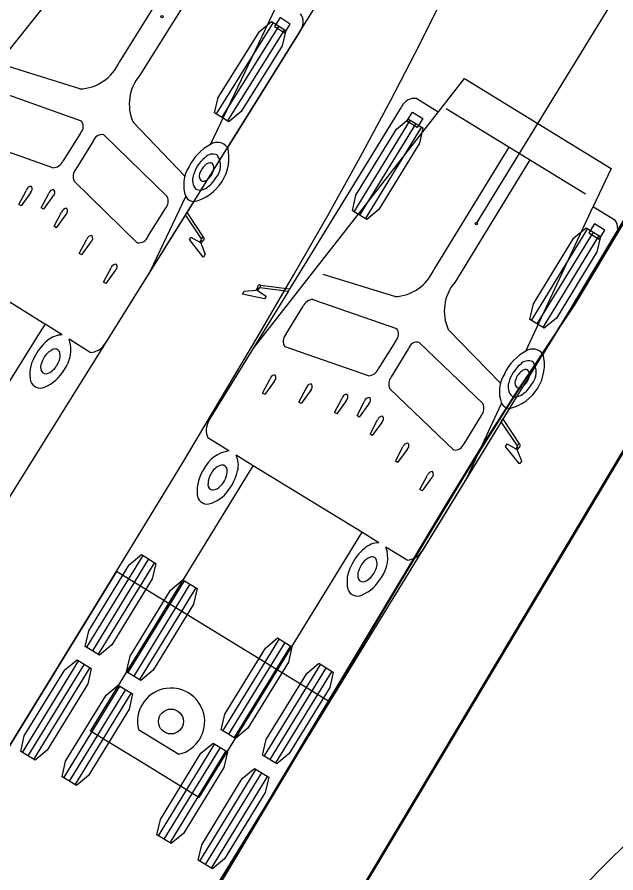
# Model space of a CAD drawing. Extents: x 973688 to 979179, y 703586 to 707602.
# Drawn here: x 978535.51 to 978555.89, y 703894.39 to 703923.54 of the extents above; entities that cross this region are included whole.
import ezdxf

# ---------------------------------------------------------------- set-up
doc = ezdxf.new("R2010")
doc.units = 0
doc.layers.add('Radius Check', color=7, linetype='Continuous')

msp = doc.modelspace()

# ---------------------------------------------------------------- linework, layer by layer
at = {"layer": 'Radius Check'}
for p, q in [((978551.143, 703916.504), (978572.404, 703951.189)), ((978532.836, 703919.388), (978539.182, 703927.374)), ((978541.569, 703926.152), (978538.981, 703922.001)), ((978542.277, 703925.71), (978539.689, 703921.559)), ((978542.097, 703919.203), (978544.426, 703924.105)), ((978544.459, 703923.519), (978544.271, 703923.217)), ((978544.809, 703923.301), (978544.459, 703923.519)), ((978544.223, 703923.36), (978542.283, 703920.248)), ((978544.418, 703923.238), (978542.478, 703920.127)), ((978544.612, 703923.117), (978542.672, 703920.005)), ((978544.271, 703923.217), (978544.621, 703922.999)), ((978544.621, 703922.999), (978544.809, 703923.301)), ((978537.645, 703921.09), (978535.216, 703921.859)), ((978534.86, 703921.016), (978537.693, 703920.009)), ((978543.568, 703912.278), (978549.854, 703920.312)), ((978548.777, 703919.992), (978548.963, 703920.296)), ((978548.963, 703920.296), (978549.315, 703920.08)), ((978554.854, 703917.512), (978550.111, 703920.419)), ((978539.46, 703919.959), (978541.228, 703918.107)), ((978548.886, 703920.037), (978546.97, 703916.911)), ((978549.082, 703919.918), (978547.165, 703916.791)), ((978549.128, 703919.777), (978548.777, 703919.992)), ((978549.315, 703920.08), (978549.128, 703919.777)), ((978549.277, 703919.798), (978547.361, 703916.672)), ((978536.73, 703918.404), (978533.898, 703919.41)), ((978537.665, 703919.59), (978537.067, 703918.631)), ((978538.104, 703919.316), (978537.506, 703918.357)), ((978540.619, 703917.426), (978538.468, 703919.526)), ((978552.25, 703919.108), (978549.694, 703914.937)), ((978552.961, 703918.672), (978550.405, 703914.501)), ((978537.451, 703917.955), (978539.601, 703915.855)), ((978535.569, 703917.159), (978535.826, 703917.646)), ((978535.969, 703917.557), (978535.645, 703917.111)), ((978536.332, 703917.047), (978536.589, 703917.534)), ((978536.732, 703917.445), (978536.408, 703917)), ((978540.049, 703914.891), (978541.253, 703917.427)), ((978535.645, 703917.111), (978535.569, 703917.159)), ((978536.408, 703917), (978536.332, 703917.047)), ((978539.965, 703916.064), (978540.563, 703917.024)), ((978552.831, 703912.163), (978555.122, 703917.083)), ((978536.768, 703916.412), (978537.025, 703916.899)), ((978537.168, 703916.81), (978536.844, 703916.364)), ((978541.239, 703916.8), (978541.292, 703916.886)), ((978536.844, 703916.364), (978536.768, 703916.412)), ((978555.16, 703916.497), (978554.974, 703916.194)), ((978555.512, 703916.282), (978555.16, 703916.497)), ((978536.798, 703876.302), (978560.578, 703916.133)), ((978554.925, 703916.336), (978553.009, 703913.209)), ((978555.121, 703916.216), (978553.204, 703913.09)), ((978555.316, 703916.096), (978553.4, 703912.97)), ((978554.974, 703916.194), (978555.326, 703915.978)), ((978555.326, 703915.978), (978555.512, 703916.282)), ((978537.624, 703915.484), (978537.882, 703915.971)), ((978538.024, 703915.882), (978537.7, 703915.436)), ((978539.705, 703881.219), (978560.385, 703915.901)), ((978541.733, 703915.875), (978541.758, 703915.861)), ((978541.758, 703915.861), (978541.768, 703915.835)), ((978536.46, 703913.076), (978532.786, 703915.367)), ((978537.7, 703915.436), (978537.624, 703915.484)), ((978538.453, 703914.512), (978538.711, 703915)), ((978538.854, 703914.911), (978538.53, 703914.465)), ((978548.364, 703914.017), (978545.93, 703914.767)), ((978538.53, 703914.465), (978538.453, 703914.512)), ((978543.672, 703914.24), (978543.644, 703914.238)), ((978543.695, 703914.225), (978543.672, 703914.24)), ((978544.744, 703914.196), (978544.796, 703914.282)), ((978545.58, 703913.921), (978548.42, 703912.936)), ((978544.655, 703912.728), (978545.246, 703913.692)), ((978550.188, 703912.899), (978551.97, 703911.061)), ((978547.47, 703911.324), (978544.63, 703912.309)), ((978548.396, 703912.517), (978547.805, 703911.553)), ((978551.366, 703910.375), (978549.2, 703912.459)), ((978548.837, 703912.246), (978548.246, 703911.282)), ((978543.866, 703910.729), (978544.12, 703911.218)), ((978544.263, 703911.13), (978543.943, 703910.682)), ((978545.105, 703910.421), (978545.372, 703910.932)), ((978548.194, 703910.88), (978550.36, 703908.796)), ((978543.943, 703910.682), (978543.866, 703910.729)), ((978545.515, 703910.844), (978545.182, 703910.374)), ((978546.318, 703910.07), (978546.572, 703910.559)), ((978545.182, 703910.374), (978545.105, 703910.421)), ((978546.715, 703910.471), (978546.395, 703910.023)), ((978547.082, 703909.964), (978547.335, 703910.453)), ((978547.479, 703910.365), (978547.158, 703909.917)), ((978550.815, 703907.836), (978552, 703910.38)), ((978546.395, 703910.023), (978546.318, 703910.07)), ((978547.158, 703909.917), (978547.082, 703909.964)), ((978547.523, 703909.332), (978547.776, 703909.821)), ((978547.92, 703909.733), (978547.599, 703909.285)), ((978550.723, 703909.009), (978551.313, 703909.973)), ((978551.991, 703909.754), (978552.043, 703909.84)), ((978547.599, 703909.285), (978547.523, 703909.332)), ((978548.386, 703908.41), (978548.64, 703908.899)), ((978548.783, 703908.811), (978548.463, 703908.363)), ((978552.492, 703908.832), (978552.517, 703908.819)), ((978552.517, 703908.819), (978552.527, 703908.793)), ((978547.24, 703905.994), (978543.548, 703908.257)), ((978548.463, 703908.363), (978548.386, 703908.41)), ((978549.222, 703907.445), (978549.476, 703907.934)), ((978549.62, 703907.846), (978549.299, 703907.398)), ((978549.299, 703907.398), (978549.222, 703907.445)), ((978539.793, 703905.202), (978537.877, 703902.076)), ((978539.988, 703905.083), (978538.072, 703901.957)), ((978540.184, 703904.963), (978538.267, 703901.837)), ((978541.2, 703904.34), (978539.283, 703901.214)), ((978541.395, 703904.22), (978539.479, 703901.094)), ((978541.59, 703904.101), (978539.674, 703900.975)), ((978544.425, 703902.363), (978542.509, 703899.237)), ((978544.621, 703902.243), (978542.704, 703899.117)), ((978544.816, 703902.123), (978542.9, 703898.997)), ((978537.598, 703901.622), (978535.682, 703898.496)), ((978537.793, 703901.502), (978535.877, 703898.376)), ((978537.989, 703901.382), (978536.073, 703898.256)), ((978545.832, 703901.501), (978543.916, 703898.375)), ((978546.027, 703901.381), (978544.111, 703898.255)), ((978546.223, 703901.261), (978544.307, 703898.135)), ((978539.005, 703900.759), (978537.089, 703897.633)), ((978539.2, 703900.64), (978537.284, 703897.513)), ((978539.396, 703900.52), (978537.479, 703897.394)), ((978539.641, 703899.276), (978541.019, 703898.432)), ((978542.23, 703898.782), (978540.314, 703895.656)), ((978542.426, 703898.662), (978540.51, 703895.536)), ((978542.621, 703898.543), (978540.705, 703895.417)), ((978543.637, 703897.92), (978541.721, 703894.794)), ((978543.832, 703897.8), (978541.916, 703894.674)), ((978544.028, 703897.68), (978542.112, 703894.554))]:
    msp.add_line(p, q, dxfattribs=at)
for points in [[(978555.783, 703940.603), (978554.575, 703938.431), (978553.374, 703936.361), (978552.179, 703934.376), (978507.282, 703862.329)], [(978570.676, 703940.333), (978569.495, 703938.338), (978518.446, 703855.028)], [(978511.266, 703859.58), (978538.439, 703903.916), (978541.136, 703908.351), (978543.707, 703912.659), (978544.924, 703914.746), (978546.085, 703916.782), (978547.188, 703918.768), (978548.231, 703920.709), (978549.213, 703922.611), (978550.135, 703924.48), (978550.997, 703926.322), (978551.796, 703928.135), (978552.531, 703929.919), (978553.2, 703931.672), (978553.802, 703933.392), (978554.337, 703935.078), (978554.805, 703936.728), (978555.209, 703938.348), (978555.551, 703939.949)], [(978545.135, 703923.05), (978542.678, 703919.109)], [(978497.587, 703818.916), (978548.628, 703904.408), (978550.931, 703908.222), (978552.166, 703910.2), (978553.482, 703912.224), (978554.512, 703913.776), (978559.653, 703922.363)], [(978502.826, 703827.667), (978544.417, 703897.42), (978550.147, 703907), (978551.319, 703908.897), (978552.542, 703910.81), (978553.834, 703912.743), (978559.443, 703922.108)], [(978549.116, 703920.765), (978549.846, 703920.317), (978549.855, 703920.314), (978550.738, 703921.443), (978550.792, 703921.41), (978553.233, 703919.914), (978555.675, 703918.418), (978555.728, 703918.384), (978555.123, 703917.085), (978555.13, 703917.078), (978555.86, 703916.631)], [(978543.798, 703914.403), (978544.786, 703914.283), (978544.8, 703914.289), (978548.592, 703920.475)], [(978541.522, 703917.254), (978541.296, 703916.892), (978541.298, 703916.877), (978541.847, 703916.047)], [(978541.813, 703915.91), (978541.768, 703915.836), (978541.769, 703915.833), (978541.912, 703915.463), (978541.913, 703915.46), (978541.85, 703915.359), (978541.848, 703915.36), (978541.374, 703915.959), (978541.428, 703916.046), (978541.732, 703915.875), (978541.733, 703915.876), (978541.775, 703915.944), (978541.776, 703915.945), (978541.776, 703915.945), (978541.785, 703915.983), (978541.785, 703915.983), (978541.239, 703916.8), (978538.501, 703912.408)], [(978555.84, 703916.033), (978553.412, 703912.073)], [(978537.043, 703912.713), (978536.461, 703913.076), (978536.334, 703912.874), (978530.853, 703904.081), (978529.015, 703905.226), (978527.178, 703906.372), (978532.66, 703915.165), (978532.785, 703915.367), (978532.203, 703915.73)], [(978542.039, 703909.783), (978544.744, 703914.196), (978543.768, 703914.319), (978543.768, 703914.319), (978543.739, 703914.294), (978543.738, 703914.294), (978543.738, 703914.293), (978543.695, 703914.225), (978543.696, 703914.224), (978543.984, 703914.029), (978543.931, 703913.941), (978543.183, 703914.098), (978543.182, 703914.099), (978543.244, 703914.2), (978543.247, 703914.201), (978543.642, 703914.238), (978543.645, 703914.239), (978543.69, 703914.312)], [(978537.999, 703912.117), (978537.282, 703912.564)], [(978552.27, 703910.21), (978552.047, 703909.847), (978552.049, 703909.831), (978552.604, 703909.005)], [(978552.572, 703908.868), (978552.527, 703908.794), (978552.528, 703908.791), (978552.674, 703908.422), (978552.675, 703908.419), (978552.613, 703908.318), (978552.611, 703908.318), (978552.132, 703908.914), (978552.186, 703909.001), (978552.491, 703908.833), (978552.492, 703908.833), (978552.534, 703908.902), (978552.534, 703908.902), (978552.534, 703908.903), (978552.543, 703908.94), (978552.543, 703908.941), (978551.991, 703909.754), (978549.286, 703905.341)], [(978542.723, 703908.763), (978542.002, 703909.205)], [(978547.826, 703905.635), (978547.241, 703905.993), (978547.116, 703905.791), (978541.701, 703896.956), (978539.855, 703898.088), (978538.009, 703899.219), (978543.424, 703908.054), (978543.548, 703908.257), (978542.963, 703908.616)], [(978589.656, 703908.325), (978587.502, 703908.265), (978585.389, 703908.137), (978583.316, 703907.941), (978581.343, 703907.684), (978579.418, 703907.364), (978577.543, 703906.982), (978575.723, 703906.54), (978573.954, 703906.038), (978572.196, 703905.463), (978570.506, 703904.831), (978568.878, 703904.144), (978567.311, 703903.404), (978565.803, 703902.612), (978564.351, 703901.77), (978562.971, 703900.891), (978561.652, 703899.977), (978560.364, 703899.009), (978559.096, 703897.981), (978557.838, 703896.888), (978556.558, 703895.697), (978555.276, 703894.425), (978554.001, 703893.078)], [(978548.787, 703905.046), (978548.066, 703905.488)], [(978518.463, 703855.1), (978518.482, 703855.089), (978518.519, 703855.149), (978521.481, 703859.981), (978546.144, 703900.215), (978542.52, 703902.436), (978538.897, 703904.657), (978514.234, 703864.423), (978511.273, 703859.591), (978511.236, 703859.53), (978511.255, 703859.519)]]:
    msp.add_lwpolyline(points, dxfattribs=at)
for points in [[(978544.175, 703923.39), (978544.66, 703923.087), (978544.535, 703922.56), (978543.138, 703920.32), (978542.721, 703919.975), (978542.235, 703920.278), (978542.36, 703920.805), (978543.757, 703923.045)], [(978548.838, 703920.067), (978549.325, 703919.768), (978549.204, 703919.24), (978547.824, 703916.99), (978547.409, 703916.642), (978546.922, 703916.941), (978547.043, 703917.469), (978548.423, 703919.719)], [(978554.877, 703916.365), (978555.365, 703916.066), (978555.243, 703915.539), (978553.864, 703913.288), (978553.448, 703912.94), (978552.961, 703913.239), (978553.082, 703913.767), (978554.462, 703916.018)], [(978539.744, 703905.232), (978540.232, 703904.933), (978540.111, 703904.406), (978538.731, 703902.155), (978538.316, 703901.807), (978537.828, 703902.106), (978537.95, 703902.634), (978539.329, 703904.885)], [(978541.151, 703904.37), (978541.639, 703904.071), (978541.518, 703903.543), (978540.138, 703901.292), (978539.723, 703900.945), (978539.235, 703901.244), (978539.356, 703901.771), (978540.736, 703904.022)], [(978544.377, 703902.393), (978544.864, 703902.094), (978544.743, 703901.566), (978543.363, 703899.315), (978542.948, 703898.968), (978542.461, 703899.267), (978542.582, 703899.794), (978543.962, 703902.045)], [(978537.55, 703901.651), (978538.037, 703901.352), (978537.916, 703900.825), (978536.536, 703898.574), (978536.121, 703898.226), (978535.633, 703898.525), (978535.755, 703899.053), (978537.134, 703901.304)], [(978545.784, 703901.53), (978546.271, 703901.231), (978546.15, 703900.704), (978544.77, 703898.453), (978544.355, 703898.105), (978543.867, 703898.404), (978543.989, 703898.932), (978545.368, 703901.183)], [(978538.956, 703900.789), (978539.444, 703900.49), (978539.323, 703899.962), (978537.943, 703897.712), (978537.528, 703897.364), (978537.04, 703897.663), (978537.161, 703898.191), (978538.541, 703900.441)], [(978542.182, 703898.812), (978542.67, 703898.513), (978542.548, 703897.985), (978541.169, 703895.734), (978540.753, 703895.387), (978540.266, 703895.686), (978540.387, 703896.213), (978541.767, 703898.464)], [(978543.589, 703897.95), (978544.076, 703897.651), (978543.955, 703897.123), (978542.575, 703894.872), (978542.16, 703894.525), (978541.672, 703894.823), (978541.794, 703895.351), (978543.173, 703897.602)]]:
    msp.add_lwpolyline(points, close=True, dxfattribs=at)
for centre, radius in [((978540.442, 703923.556), 0.0417), ((978551.143, 703916.504), 0.0417), ((978540.749, 703899.547), 0.424)]:
    msp.add_circle(centre, radius, dxfattribs=at)
for centre, radius, start, end in [((978544.765, 703923.365), 0.486, 319.6469, 35.598), ((978537.59, 703922.606), 1.517, 272.0535, 336.4809), ((978540.845, 703920.577), 1.517, 139.641, 204.0684), ((978549.039, 703920.285), 0.486, 80.956, 156.9071), ((978537.47, 703919.814), 0.296, 311.0445, 41.3422), ((978538.391, 703919.24), 0.296, 74.7797, 165.0774), ((978542.896, 703917.699), 1.704, 117.9816, 153.8897), ((978541.191, 703918.75), 1.53, 282.5537, 13.5627), ((978542.326, 703918.845), 0.425, 36.1239, 122.6602), ((978542.654, 703917.827), 1.189, 129.1921, 165.0815), ((978542.177, 703918.507), 0.366, 66.1133, 138.5943), ((978541.803, 703918.481), 0.634, 318.6448, 34.6465), ((978536.714, 703918.791), 0.387, 272.3962, 335.6233), ((978542.317, 703917.826), 1.136, 146.7655, 200.568), ((978542.286, 703918.057), 0.575, 121.1361, 157.7064), ((978542.078, 703918.419), 0.158, 63.0322, 124.5449), ((978541.991, 703918.402), 0.223, 335.2958, 44.8983), ((978537.805, 703918.111), 0.387, 140.4986, 203.7256), ((978541.974, 703918.132), 0.263, 146.9959, 220.8978), ((978541.628, 703918.474), 0.589, 300.8165, 343.7992), ((978541.918, 703917.982), 0.44, 159.8552, 223.668), ((978541.845, 703918.115), 0.17, 245.73, 299.7943), ((978541.394, 703918.588), 1.03, 300.8846, 329.2711), ((978535.98, 703917.615), 0.157, 81.6069, 168.7166), ((978535.839, 703917.687), 0.184, 315.0141, 26.9061), ((978536.743, 703917.503), 0.157, 81.6069, 168.7166), ((978536.637, 703917.57), 0.157, 307.4053, 34.515), ((978541.739, 703917.962), 0.317, 243.9111, 305.5035), ((978540.265, 703917.27), 0.387, 320.4961, 23.7281), ((978541.552, 703917.602), 0.347, 210.3882, 265.1987), ((978537.2, 703916.839), 0.184, 89.2157, 161.1078), ((978537.073, 703916.934), 0.157, 307.4053, 34.515), ((978555.467, 703916.345), 0.486, 320.0789, 36.03), ((978538.056, 703915.911), 0.184, 89.2157, 161.1078), ((978537.929, 703916.007), 0.157, 307.4053, 34.515), ((978539.655, 703916.183), 0.332, 260.7175, 339.1395), ((978541.775, 703916.01), 0.108, 291.0373, 337.2198), ((978541.83, 703915.997), 0.0522, 326.9435, 71.7982), ((978538.885, 703914.94), 0.184, 89.2157, 161.1078), ((978538.758, 703915.035), 0.157, 307.4053, 34.515), ((978548.299, 703915.532), 1.517, 272.4856, 336.913), ((978543.797, 703914.322), 0.108, 139.3342, 185.5167), ((978543.761, 703914.366), 0.0522, 44.7558, 149.6104), ((978551.568, 703913.528), 1.517, 140.0731, 204.5005), ((978545.599, 703913.535), 0.387, 92.8259, 156.0578), ((978548.199, 703912.739), 0.296, 311.4766, 41.7743), ((978537.04, 703911.984), 0.729, 89.7385, 132.2525), ((978544.899, 703912.503), 0.332, 137.4144, 215.8364), ((978537.649, 703911.187), 1.73, 129.4358, 154.2343), ((978536.204, 703912.204), 1.136, 323.6397, 18.431), ((978537.975, 703912.735), 0.619, 272.2213, 328.063), ((978549.124, 703912.172), 0.296, 75.2118, 165.5094), ((978537.047, 703911.559), 0.732, 116.6527, 162.8871), ((978536.802, 703912.066), 0.169, 19.5079, 119.6266), ((978536.452, 703912.004), 0.522, 325.8915, 13.0556), ((978553.641, 703910.665), 1.704, 118.4137, 154.3218), ((978551.928, 703911.703), 1.53, 282.9858, 13.9948), ((978553.063, 703911.807), 0.425, 36.5559, 123.0923), ((978537.082, 703911.385), 1.136, 150.7762, 192.297), ((978536.675, 703911.619), 0.362, 154.7234, 203.7644), ((978552.916, 703911.468), 0.366, 66.5454, 139.0263), ((978552.543, 703911.439), 0.634, 319.0769, 35.0786), ((978536.492, 703911.561), 0.172, 210.6087, 297.7593), ((978535.891, 703912.236), 1.416, 293.0649, 330.1328), ((978536.292, 703912.011), 0.664, 294.9354, 333.1571), ((978547.451, 703911.71), 0.387, 272.8283, 336.0554), ((978553.398, 703910.792), 1.189, 129.6242, 165.5135), ((978553.028, 703911.018), 0.575, 121.5681, 158.1385), ((978552.817, 703911.379), 0.158, 63.4642, 124.977), ((978552.731, 703911.362), 0.223, 335.7279, 45.3304), ((978536.302, 703911.248), 0.346, 197.6552, 294.6682), ((978544.274, 703911.188), 0.157, 82.039, 169.1487), ((978544.132, 703911.259), 0.184, 315.4462, 27.3382), ((978548.547, 703911.039), 0.387, 140.9306, 204.1577), ((978553.061, 703910.788), 1.136, 147.1976, 201.0001), ((978552.716, 703911.091), 0.263, 147.4279, 221.3298), ((978552.367, 703911.43), 0.589, 301.2485, 344.2313), ((978545.513, 703910.881), 0.157, 82.039, 169.1487), ((978545.371, 703910.951), 0.184, 315.4462, 27.3382), ((978552.661, 703910.941), 0.44, 160.2873, 224.1001), ((978552.587, 703911.073), 0.17, 246.1621, 300.2264), ((978552.132, 703911.543), 1.03, 301.3167, 329.7032), ((978546.726, 703910.529), 0.157, 82.039, 169.1487), ((978546.584, 703910.6), 0.184, 315.4462, 27.3382), ((978547.489, 703910.423), 0.157, 82.039, 169.1487), ((978547.383, 703910.489), 0.157, 307.8374, 34.947), ((978552.482, 703910.92), 0.317, 244.3432, 305.9356), ((978551.013, 703910.216), 0.387, 320.9282, 24.1602), ((978552.298, 703910.558), 0.347, 210.8202, 265.6308), ((978542.567, 703909.46), 0.619, 148.491, 204.3327), ((978547.951, 703909.762), 0.184, 89.6478, 161.5398), ((978547.824, 703909.857), 0.157, 307.8374, 34.947), ((978548.814, 703908.841), 0.184, 89.6478, 161.5398), ((978548.687, 703908.935), 0.157, 307.8374, 34.947), ((978550.411, 703909.124), 0.332, 261.1496, 339.5716), ((978552.533, 703908.968), 0.108, 291.4693, 337.6518), ((978552.588, 703908.955), 0.0522, 327.3756, 72.2302), ((978542.883, 703907.638), 1.136, 98.1229, 152.9142), ((978542.313, 703908.287), 0.729, 344.3015, 26.8155), ((978542.593, 703907.771), 0.522, 103.4984, 150.6625), ((978542.492, 703908.111), 0.169, 356.9273, 97.0461), ((978543.052, 703907.372), 1.416, 146.4212, 183.489), ((978542.672, 703907.63), 0.664, 143.3968, 181.6186), ((978541.929, 703908.103), 0.732, 313.6668, 359.9013), ((978541.328, 703908.475), 1.73, 322.3197, 347.1182), ((978549.651, 703907.876), 0.184, 89.6478, 161.5398), ((978549.523, 703907.97), 0.157, 307.8374, 34.947), ((978542.179, 703907.608), 0.172, 178.7946, 265.9452), ((978541.758, 703908.057), 1.136, 284.257, 325.7777), ((978542.15, 703907.798), 0.362, 272.7896, 321.8306), ((978541.984, 703907.297), 0.346, 181.8857, 278.8988), ((978547.828, 703904.906), 0.729, 90.1705, 132.6845), ((978548.443, 703904.114), 1.73, 129.8679, 154.6664), ((978546.991, 703905.12), 1.136, 324.0718, 18.8631), ((978548.758, 703905.665), 0.619, 272.6533, 328.495), ((978547.839, 703904.481), 0.732, 117.0848, 163.3192), ((978547.59, 703904.986), 0.169, 19.94, 120.0587), ((978547.24, 703904.922), 0.522, 326.3235, 13.4876), ((978547.875, 703904.307), 1.136, 151.2083, 192.729), ((978547.466, 703904.539), 0.362, 155.1555, 204.1965), ((978546.677, 703905.15), 1.416, 293.497, 330.5649), ((978547.08, 703904.928), 0.664, 295.3675, 333.5892), ((978547.283, 703904.479), 0.172, 211.0408, 298.1914), ((978547.095, 703904.164), 0.346, 198.0873, 295.1003), ((978540.753, 703899.543), 1.143, 283.493, 193.493)]:
    msp.add_arc(centre, radius, start, end, dxfattribs=at)
for centre, major_axis, start_param, end_param in [((978541.831, 703915.978), (0.0414, 0.0664), 2.398717, 3.668019), ((978541.831, 703915.978), (0.0414, 0.0664), 0.569648, 1.840391), ((978543.744, 703914.358), (-0.0409, -0.0667), 1.301202, 2.571945), ((978543.744, 703914.358), (0.0409, 0.0667), 2.615166, 3.884468), ((978552.589, 703908.937), (0.0409, 0.0667), 2.398717, 3.668019), ((978552.589, 703908.937), (0.0409, 0.0667), 0.569648, 1.840391)]:
    msp.add_ellipse(centre, major_axis=major_axis, ratio=0.544872, start_param=start_param, end_param=end_param, dxfattribs=at)

doc.saveas('drawing.dxf')
